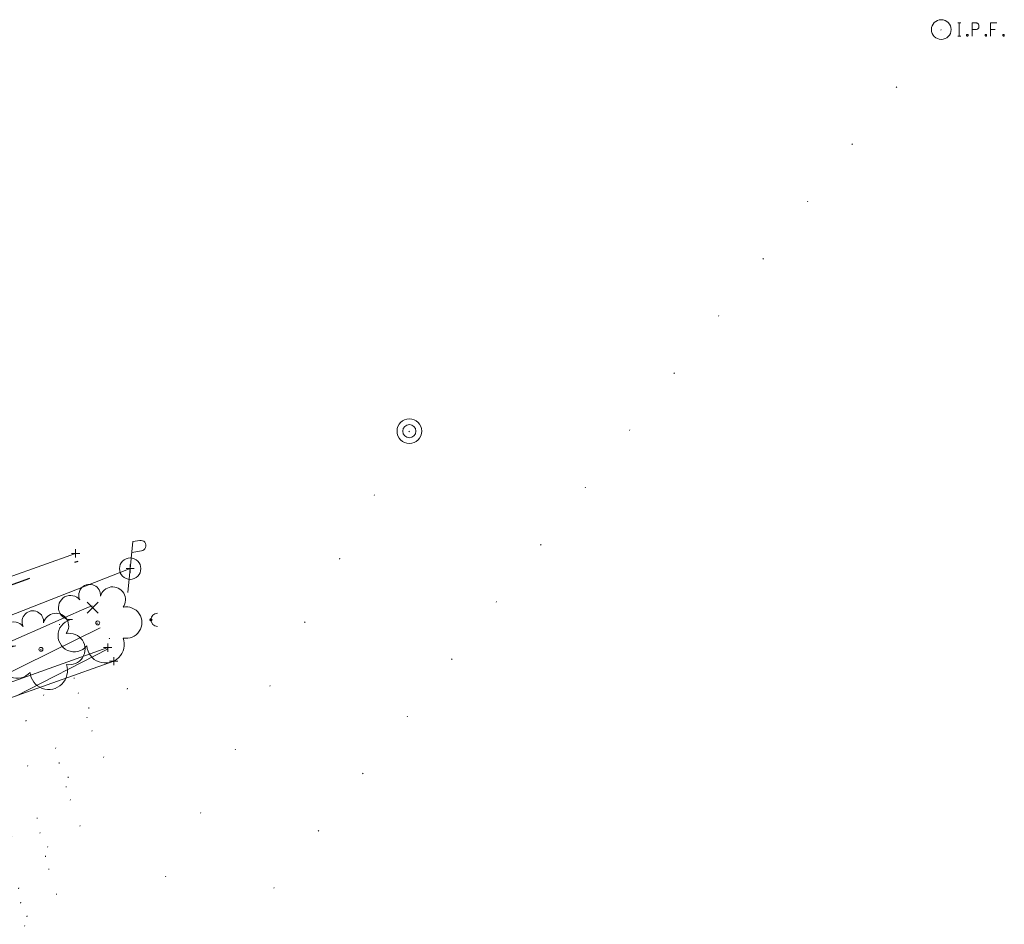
# Model space of a CAD drawing. Extents: x 413123 to 1465301, y 377724 to 504150.
# Tile 646 of 656: x 1463953 to 1464073, y 434020 to 434130. Entities that reach past the tile are written whole.
import ezdxf

# ---------------------------------------------------------------- set-up
doc = ezdxf.new("R2010")
doc.units = 0
doc.header["$MEASUREMENT"] = 0
for name, pattern in [('DGN Style 1', [8.732639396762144, 0.01453018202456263, -8.71810921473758]), ('DGN Style 2', [14.530182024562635, 8.71810921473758, -5.812072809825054]), ('DGN Style 3', [20.34225483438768, 14.53018202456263, -5.812072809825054]), ('grltex', [0]), ('ohcombex', [0])]:
    doc.linetypes.add(name, pattern=pattern)
for name, color, linetype, lineweight in [('DT_X_Contour_Major', 132, 'DGN Style 3', 30), ('DT_X_Contour_Minor', 136, 'DGN Style 3', 0), ('DT_X_Terrain_Ground_Line', 92, 'DGN Style 3', 13), ('PV_X_EOP', 7, 'DGN Style 3', 0), ('RD_X_GR_Lt', 97, 'grltex', 0), ('SV_X_Mon_Cells_Found', 7, 'Continuous', 0), ('SV_X_Random_Point (Construction)', 7, 'Continuous', 0), ('SV_X_Toe_of_Slope', 193, 'DGN Style 2', 0), ('UT_X_Electric_Cells', 1, 'Continuous', 0), ('UT_X_Misc_Cells', 7, 'Continuous', 0), ('UT_X_Overhead_Combined', 30, 'ohcombex', 0), ('VG_X_Cells', 3, 'Continuous', 0)]:
    doc.layers.add(name, color=color, linetype=linetype, lineweight=lineweight)
doc.layers.add('SV_Observation (Construction)', color=97, linetype='DGN Style 1', lineweight=0, transparency=0.9)
doc.layers.add('SV_X_Shot_Marker (Construction)', color=40, linetype='Continuous', lineweight=0, transparency=0.5)

# ---------------------------------------------------------------- blocks, each defined once
blk = doc.blocks.new('SVPT_199')
at = {"layer": 'SV_X_Shot_Marker (Construction)', "transparency": 33554495}
for p, q in [((-0.02499999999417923, 0), (0.02500000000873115, 0)), ((0, 0.02500000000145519), (0, -0.02499999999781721))]:
    blk.add_line(p, q, dxfattribs=at)
blk.add_point((0, 0), dxfattribs=at)
blk = doc.blocks.new('X_50')
at = {"layer": 'SV_X_Random_Point (Construction)', "color": 7, "linetype": 'Continuous', "lineweight": 0, "transparency": 33554559}
for p, q in [((-0.03333333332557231, -0.03337499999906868), (0.03333333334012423, 0.03337499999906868)), ((-0.03333333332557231, 0.03337499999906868), (0.03333333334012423, -0.03337499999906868))]:
    blk.add_line(p, q, dxfattribs=at)
blk = doc.blocks.new('TREE_2')
at = {"layer": 'VG_X_Cells', "color": 3, "linetype": 'Continuous', "lineweight": 0}
blk.add_circle((1.455191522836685e-11, 0), 0.012, dxfattribs=at)
for centre, radius, start, end in [((-0.04918672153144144, 0.1683766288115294), 0.0658384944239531, 354.0046972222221, 205.9741166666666), ((0.09130802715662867, 0.1414521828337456), 0.07764901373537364, 323.8299555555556, 165.0376027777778), ((-0.1654724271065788, 0.09320178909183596), 0.07353570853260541, 39.06254444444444, 279.5412388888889), ((0.1730121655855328, 0.001797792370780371), 0.09573570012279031, 259.1453111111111, 101.4596138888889), ((-0.1426726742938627, -0.07743288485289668), 0.0986882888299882, 96.17219444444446, 320.5737111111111), ((0.04731863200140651, -0.1302604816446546), 0.1141857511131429, 184.9475722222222, 19.45715277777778)]:
    blk.add_arc(centre, radius, start, end, dxfattribs=at)
blk = doc.blocks.new('SVPT_200')
at = {"layer": 'SV_X_Shot_Marker (Construction)', "transparency": 33554495}
for p, q in [((-0.02499999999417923, 0), (0.02500000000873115, 0)), ((1.455191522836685e-11, 0.02500000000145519), (1.455191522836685e-11, -0.02499999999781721))]:
    blk.add_line(p, q, dxfattribs=at)
blk.add_point((1.455191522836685e-11, 0), dxfattribs=at)
blk = doc.blocks.new('SVPT_201')
at = {"layer": 'SV_X_Shot_Marker (Construction)', "transparency": 33554495}
for p, q in [((-0.02500000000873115, 0), (0.02499999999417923, 0)), ((0, 0.02499999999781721), (0, -0.02500000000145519))]:
    blk.add_line(p, q, dxfattribs=at)
blk.add_point((0, 0), dxfattribs=at)
blk = doc.blocks.new('SVPT_202')
at = {"layer": 'SV_X_Shot_Marker (Construction)', "transparency": 33554495}
for p, q in [((-0.02500000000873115, 0), (0.02499999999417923, 0)), ((0, 0.02499999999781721), (0, -0.02500000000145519))]:
    blk.add_line(p, q, dxfattribs=at)
blk.add_point((0, 0), dxfattribs=at)
blk = doc.blocks.new('DM_8')
at = {"layer": 'UT_X_Misc_Cells', "linetype": 'Continuous', "lineweight": 0}
h = blk.add_hatch(color=52, dxfattribs=at)
edge = h.paths.add_edge_path()
edge.add_arc((1.455191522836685e-11, 0), 0.01, 0, 360)
at = {"layer": 'UT_X_Misc_Cells', "color": 52, "linetype": 'Continuous', "lineweight": 0}
blk.add_arc((0.04000000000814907, 0), 0.04, 90, 270, dxfattribs=at)
blk = doc.blocks.new('PP_6')
at = {"layer": 'UT_X_Electric_Cells', "color": 1, "linetype": 'Continuous', "lineweight": 0}
for p, q in [((0.04283333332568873, 0.1599999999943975), (-0.03750000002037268, -0.1400000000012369)), ((0.04283333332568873, 0.1599999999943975), (0.08533333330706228, 0.1599999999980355)), ((0.02574999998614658, 0.09624999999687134), (0.0853333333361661, 0.09625000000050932))]:
    blk.add_line(p, q, dxfattribs=at)
blk.add_circle((-1.455191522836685e-11, -3.637978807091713e-12), 0.06499999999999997, dxfattribs=at)
at = {"layer": 'UT_X_Electric_Cells', "color": 1, "linetype": 'Continuous', "lineweight": 0, "extrusion": (0, 0, -1)}
blk.add_arc((-0.08595833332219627, 0.1281249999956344), 0.03188112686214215, 88.8766972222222, 271.1233027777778, dxfattribs=at)
blk = doc.blocks.new('SVPT_203')
at = {"layer": 'SV_X_Shot_Marker (Construction)', "transparency": 33554495}
for p, q in [((-0.02500000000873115, 0), (0.02499999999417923, 0)), ((0, 0.02500000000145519), (0, -0.02499999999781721))]:
    blk.add_line(p, q, dxfattribs=at)
blk.add_point((0, 0), dxfattribs=at)
blk = doc.blocks.new('TREE_3')
at = {"layer": 'VG_X_Cells', "color": 3, "linetype": 'Continuous', "lineweight": 0}
blk.add_circle((1.455191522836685e-11, 0), 0.012, dxfattribs=at)
for centre, radius, start, end in [((-0.04918672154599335, 0.1683766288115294), 0.0658384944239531, 354.0046972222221, 205.9741166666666), ((0.09130802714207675, 0.1414521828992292), 0.07764901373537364, 323.8299555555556, 165.0376027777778), ((-0.1654724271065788, 0.09320178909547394), 0.07353570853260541, 39.06254444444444, 279.5412388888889), ((0.1730121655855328, 0.001797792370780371), 0.09573570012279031, 259.1453111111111, 101.4596138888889), ((-0.1426726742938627, -0.07743288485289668), 0.0986882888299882, 96.17219444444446, 320.5737111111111), ((0.04731863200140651, -0.1302604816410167), 0.1141857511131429, 184.9475722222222, 19.45715277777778)]:
    blk.add_arc(centre, radius, start, end, dxfattribs=at)
blk = doc.blocks.new('*U5554', base_point=(1463158.719041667, 433438.2508333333, 579.5851666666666))
at = {"layer": 'DT_X_Contour_Major', "elevation": 585.0000000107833, "flags": 128}
blk.add_lwpolyline([(1463921.340134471, 434054.7974944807), (1463923.129908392, 434054.7673380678), (1463923.465150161, 434054.7533986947), (1463923.7038295, 434054.7245047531), (1463923.845946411, 434054.6806562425), (1463923.891500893, 434054.6218531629), (1463923.878776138, 434054.312544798), (1463924.487935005, 434054.1921324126), (1463924.614279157, 434054.1685144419), (1463924.732243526, 434054.1492658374), (1463924.841828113, 434054.1343865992), (1463924.943032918, 434054.1238767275), (1463925.201739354, 434054.1016762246), (1463925.398259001, 434054.0861709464), (1463925.793788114, 434054.0563054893), (1463926.388326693, 434054.0120798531), (1463927.181874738, 434053.9534940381), (1463929.563348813, 434053.7781182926), (1463930.417717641, 434053.7529849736), (1463931.19471857, 434053.8091168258), (1463931.894351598, 434053.9465138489), (1463932.516616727, 434054.1651760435), (1463934.072833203, 434054.8566287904), (1463935.051729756, 434055.2504663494), (1463936.821257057, 434055.9133894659), (1463939.381415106, 434056.8453981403), (1463942.732203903, 434058.0464923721), (1463960.214023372, 434064.2794650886)], dxfattribs=at)
at = {"layer": 'DT_X_Contour_Minor'}
blk.add_line((1463952.627946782, 434047.8357889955, 588.0000000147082), (1463963.895015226, 434053.6071152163, 588.0000000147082), dxfattribs=at)
at = {"layer": 'DT_X_Contour_Minor', "flags": 128}
for points, elevation in [([(1463961.938898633, 434058.8233271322), (1463961.281305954, 434058.5888688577), (1463960.636670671, 434058.3132694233), (1463958.984590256, 434057.5869532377), (1463956.325064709, 434056.4099203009), (1463952.658094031, 434054.7821706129), (1463941.536245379, 434049.8405491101), (1463937.880500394, 434048.2195500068), (1463935.25465193, 434047.0627688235), (1463933.658699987, 434046.3702055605), (1463933.092644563, 434046.1418602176), (1463932.956358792, 434046.1518965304), (1463932.798102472, 434046.1649327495), (1463932.425547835, 434046.1965141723), (1463931.838694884, 434046.2466407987), (1463931.037543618, 434046.3153126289), (1463928.615409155, 434046.5231644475), (1463927.667880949, 434046.6215629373), (1463926.641897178, 434046.7608695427), (1463925.537457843, 434046.941084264), (1463924.354562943, 434047.1622071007), (1463918.65132376, 434048.2895659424), (1463918.770459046, 434051.1854600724), (1463918.67818311, 434051.7303713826), (1463918.35029732, 434052.1240078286), (1463917.786801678, 434052.3663694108), (1463916.987696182, 434052.4574561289), (1463914.542601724, 434052.4986542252), (1463913.760436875, 434052.4556053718), (1463913.247763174, 434052.2955602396), (1463913.00458062, 434052.0185188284), (1463913.030889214, 434051.6244811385), (1463913.460366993, 434050.4177189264), (1463913.615330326, 434049.9707286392), (1463913.758111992, 434049.5348294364), (1463913.888711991, 434049.1100213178), (1463914.007130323, 434048.696304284), (1463914.531325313, 434046.7915039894), (1463914.125379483, 434046.1865941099), (1463913.956205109, 434045.9660971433), (1463913.622658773, 434045.5638533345), (1463913.124740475, 434044.9798626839), (1463912.462450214, 434044.2141251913), (1463910.477180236, 434041.9298294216), (1463909.778044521, 434041.1740853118), (1463909.16958986, 434040.6200748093), (1463908.651816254, 434040.2677979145), (1463908.224723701, 434040.1172546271), (1463907.206718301, 434039.9847840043), (1463906.851295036, 434039.9455189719), (1463906.548529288, 434039.9270768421), (1463906.29842106, 434039.9294576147), (1463906.100970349, 434039.9526612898), (1463905.302401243, 434040.1095318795), (1463905.040556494, 434040.2021247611), (1463904.983352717, 434040.2066728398), (1463904.923960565, 434040.1806344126), (1463904.862380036, 434040.1240094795), (1463904.798611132, 434040.0367980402), (1463904.625642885, 434039.7634521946), (1463904.446789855, 434039.6188316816), (1463904.039956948, 434039.3899795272), (1463903.405144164, 434039.076895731), (1463902.542351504, 434038.6795802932), (1463899.937597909, 434037.5077636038), (1463899.050310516, 434037.0903049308), (1463898.342013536, 434036.716791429), (1463897.812706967, 434036.3872230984), (1463897.46239081, 434036.1015999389), (1463896.766868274, 434035.3985317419), (1463896.353504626, 434035.0686049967), (1463895.635055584, 434034.6061259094), (1463894.611521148, 434034.0110944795), (1463893.282901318, 434033.2835107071), (1463889.333134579, 434031.1665508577), (1463887.989049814, 434030.4496517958), (1463886.919120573, 434029.8866744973), (1463886.123346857, 434029.4776189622), (1463885.601728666, 434029.2224851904), (1463884.576287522, 434028.7473574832), (1463884.267491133, 434028.5504279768), (1463884.110182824, 434028.3159852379), (1463884.104362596, 434028.0440292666), (1463884.250030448, 434027.7345600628), (1463884.840462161, 434026.8592912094), (1463885.098256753, 434026.5586019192), (1463885.428816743, 434026.3129856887), (1463885.832142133, 434026.1224425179), (1463886.308232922, 434025.9869724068), (1463888.699775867, 434025.4832823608)], 586.0000000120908), ([(1463962.922564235, 434056.1713577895), (1463949.506590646, 434049.5377222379), (1463946.844253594, 434048.2281808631), (1463944.606945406, 434047.1425434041), (1463942.794666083, 434046.2808098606), (1463941.407415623, 434045.6429802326), (1463938.274786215, 434044.2406397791), (1463937.169960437, 434043.7493315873), (1463936.20495516, 434043.3271623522), (1463935.379770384, 434042.9741320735), (1463934.694406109, 434042.6902407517), (1463933.053195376, 434042.0253825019), (1463932.391581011, 434041.7452664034), (1463931.637645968, 434041.4035617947), (1463930.791390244, 434041.0002686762), (1463929.852813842, 434040.5353870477), (1463925.257375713, 434038.2222329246)], 587.0000000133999)]:
    blk.add_lwpolyline(points, dxfattribs=dict(at, elevation=elevation))
blk = doc.blocks.new('IPF_3')
at = {"layer": 'SV_X_Mon_Cells_Found', "color": 7, "linetype": 'Continuous', "lineweight": 0, "flags": 128}
for points in [[(0.1007188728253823, 0.04000000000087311), (0.1183555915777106, 0.04000000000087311)], [(0.1095372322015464, -0.04000000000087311), (0.1095372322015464, 0.04000000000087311)], [(0.1878001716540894, -0.04000000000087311), (0.1878001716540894, 0.04000000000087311), (0.2142552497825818, 0.04000000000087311), (0.217015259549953, 0.03936523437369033), (0.2208690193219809, 0.03810546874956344), (0.2225267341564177, 0.03684570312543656), (0.2241759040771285, 0.03558593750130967), (0.2263804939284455, 0.03244140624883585), (0.2280382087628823, 0.02928710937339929), (0.2291405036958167, 0.02424804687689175), (0.2291405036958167, 0.01668945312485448), (0.2285850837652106, 0.01416992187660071), (0.227482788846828, 0.01039062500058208), (0.225278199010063, 0.005986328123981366), (0.223073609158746, 0.004091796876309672), (0.2214244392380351, 0.002832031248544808), (0.2186644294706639, 0.001572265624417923), (0.2142552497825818, 0.0009472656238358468), (0.1878001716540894, 0.0009472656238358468)], [(0.3382677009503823, 0.04000000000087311), (0.3002342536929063, 0.04000000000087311), (0.3002342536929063, -0.04000000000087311)], [(0.3002342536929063, 0.0009472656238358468), (0.327244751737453, 0.0009472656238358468)], [(0.1007188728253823, -0.04000000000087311), (0.1183555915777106, -0.04000000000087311)], [(0.157491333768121, -0.02928710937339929), (0.1602427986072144, -0.02928710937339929), (0.161900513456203, -0.03054687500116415), (0.1635496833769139, -0.03306640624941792), (0.1635496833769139, -0.03622070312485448), (0.161900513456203, -0.03874023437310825), (0.1602427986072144, -0.04000000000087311), (0.157491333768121, -0.04000000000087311), (0.1558336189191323, -0.03874023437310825), (0.1541844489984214, -0.03622070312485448), (0.1541844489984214, -0.03306640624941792), (0.1558336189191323, -0.03054687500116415), (0.157491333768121, -0.02928710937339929)], [(0.269925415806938, -0.02928710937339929), (0.2726768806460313, -0.02928710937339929), (0.27433459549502, -0.03054687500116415), (0.2759837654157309, -0.03306640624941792), (0.2759837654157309, -0.03622070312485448), (0.27433459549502, -0.03874023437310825), (0.2726768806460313, -0.04000000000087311), (0.269925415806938, -0.04000000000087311), (0.2682677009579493, -0.03874023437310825), (0.2666185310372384, -0.03622070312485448), (0.2666185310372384, -0.03306640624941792), (0.2682677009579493, -0.03054687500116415), (0.269925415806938, -0.02928710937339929)], [(0.3773948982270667, -0.02928710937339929), (0.3801463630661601, -0.02928710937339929), (0.3818040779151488, -0.03054687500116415), (0.3834532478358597, -0.03306640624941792), (0.3834532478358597, -0.03622070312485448), (0.3818040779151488, -0.03874023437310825), (0.3801463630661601, -0.04000000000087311), (0.3773948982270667, -0.04000000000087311), (0.375737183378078, -0.03874023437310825), (0.3740880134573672, -0.03622070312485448), (0.3740880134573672, -0.03306640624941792), (0.375737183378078, -0.03054687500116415), (0.3773948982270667, -0.02928710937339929)]]:
    blk.add_lwpolyline(points, dxfattribs=at)
at = {"layer": 'SV_X_Mon_Cells_Found', "color": 7, "linetype": 'Continuous', "lineweight": 0}
blk.add_circle((0, 0), 0.06, dxfattribs=at)
blk = doc.blocks.new('MON')
at = {"layer": 'SV_X_Mon_Cells_Found', "color": 7, "linetype": 'Continuous', "lineweight": 0}
for radius in [0.075, 0.04]:
    blk.add_circle((-1.455191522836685e-11, 0), radius, dxfattribs=at)

msp = doc.modelspace()

# ---------------------------------------------------------------- linework, layer by layer
at = {"layer": 'PV_X_EOP'}
msp.add_polyline3d([(1463964.560436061, 434052.0918436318, 588.4867271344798), (1463936.927715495, 434042.2358642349, 587.3595864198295), (1463913.350669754, 434034.1273112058, 586.6331306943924), (1463903.367963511, 434042.6133644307, 585.8545718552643), (1463902.665671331, 434042.4786223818, 585.8851861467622), (1463901.315392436, 434047.9713761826, 585.4987514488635)], dxfattribs=at)
at = {"layer": 'RD_X_GR_Lt', "extrusion": (-0.02993387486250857, -0.01071783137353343, 0.999494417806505), "elevation": -47886.56809648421, "flags": 128}
msp.add_lwpolyline([(84844.30094029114, 1523806.581590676), (84844.30094029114, 1523844.292280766)], dxfattribs=at)
at = {"layer": 'SV_Observation (Construction)', "transparency": 33554434}
for p in [(1464065.284556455, 434128.9590411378, 586.9653734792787), (1464000.542205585, 434080.0897914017, 586.6619875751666), (1463959.920234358, 434065.208780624, 584.8296752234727), (1463966.567777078, 434063.3611942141, 585.77345895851), (1463966.56270174, 434063.3549222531, 585.7653039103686), (1463962.006317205, 434058.6100682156, 586.039086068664), (1463969.086867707, 434057.1339139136, 587.7151392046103), (1463962.616009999, 434056.7579265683, 586.7179671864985), (1463963.832429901, 434053.7496321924, 587.9542215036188), (1463955.702057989, 434053.5387787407, 587.0429079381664), (1463964.560436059, 434052.0918436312, 588.4867271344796), (1463964.560436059, 434052.0918436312, 588.4867271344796)]:
    msp.add_line(p, (1463937.079700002, 433964.0654300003, 587.75), dxfattribs=at)
at = {"layer": 'SV_X_Toe_of_Slope', "extrusion": (0.0002344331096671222, 8.396130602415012e-05, 0.9999999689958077), "elevation": 964.47501544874, "flags": 128}
msp.add_lwpolyline([(1463959.742902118, 434065.1293320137), (1463930.871895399, 434054.7892936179)], dxfattribs=at)
at = {"layer": 'UT_X_Overhead_Combined'}
msp.add_polyline3d([(1463302.898530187, 433915.9871018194, 576.4588291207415), (1463428.260023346, 433938.1556889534, 578.2671838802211), (1463571.946097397, 433963.4614838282, 585.9190472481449), (1463748.300877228, 433993.9790076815, 583.3749200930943), (1463864.076004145, 434023.1918622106, 584.5279986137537), (1463966.567777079, 434063.3611942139, 585.7734589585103)], dxfattribs=at)

# ---------------------------------------------------------------- block references
at = {"layer": 'DT_X_Terrain_Ground_Line'}
msp.add_blockref('*U5554', (1463158.719041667, 433438.2508333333, 579.5851666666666), dxfattribs=at)
at = {"layer": 'SV_X_Mon_Cells_Found', "color": 7, "linetype": 'Continuous', "lineweight": 0, "xscale": 20, "yscale": 20, "zscale": 20}
for name, p in [('IPF_3', (1464065.284556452, 434128.9590411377, 586.9653734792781)), ('MON', (1464000.542205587, 434080.0897914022, 586.6619875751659))]:
    msp.add_blockref(name, p, dxfattribs=at)
at = {"layer": 'SV_X_Random_Point (Construction)', "color": 7, "linetype": 'Continuous', "lineweight": 0, "transparency": 33554559, "xscale": 20, "yscale": 20, "zscale": 20}
msp.add_blockref('X_50', (1463962.006317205, 434058.6100682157, 586.0390860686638), dxfattribs=at)
at = {"layer": 'SV_X_Shot_Marker (Construction)', "transparency": 33554495, "xscale": 20, "yscale": 20, "zscale": 20}
for name, p in [('SVPT_199', (1463959.92023436, 434065.2087806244, 584.8296752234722)), ('SVPT_203', (1463966.567777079, 434063.3611942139, 585.7734589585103)), ('SVPT_200', (1463963.832429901, 434053.749632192, 587.9542215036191)), ('SVPT_201', (1463964.560436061, 434052.0918436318, 588.4867271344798)), ('SVPT_202', (1463964.560436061, 434052.0918436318, 588.4867271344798))]:
    msp.add_blockref(name, p, dxfattribs=at)
at = {"layer": 'UT_X_Electric_Cells', "color": 1, "linetype": 'Continuous', "lineweight": 0, "xscale": 20, "yscale": 20, "zscale": 20, "rotation": 9.251083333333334}
msp.add_blockref('PP_6', (1463966.562701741, 434063.3549222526, 585.7653039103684), dxfattribs=at)
at = {"layer": 'UT_X_Misc_Cells', "color": 52, "linetype": 'Continuous', "lineweight": 0, "xscale": 20, "yscale": 20, "zscale": 20}
msp.add_blockref('DM_8', (1463969.086867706, 434057.1339139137, 587.7151392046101), dxfattribs=at)
at = {"layer": 'VG_X_Cells', "color": 3, "linetype": 'Continuous', "lineweight": 0, "xscale": 20, "yscale": 20, "zscale": 20}
for name, p in [('TREE_2', (1463962.61601, 434056.7579265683, 586.7179671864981)), ('TREE_3', (1463955.702057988, 434053.5387787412, 587.0429079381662))]:
    msp.add_blockref(name, p, dxfattribs=at)

doc.saveas('drawing.dxf')
